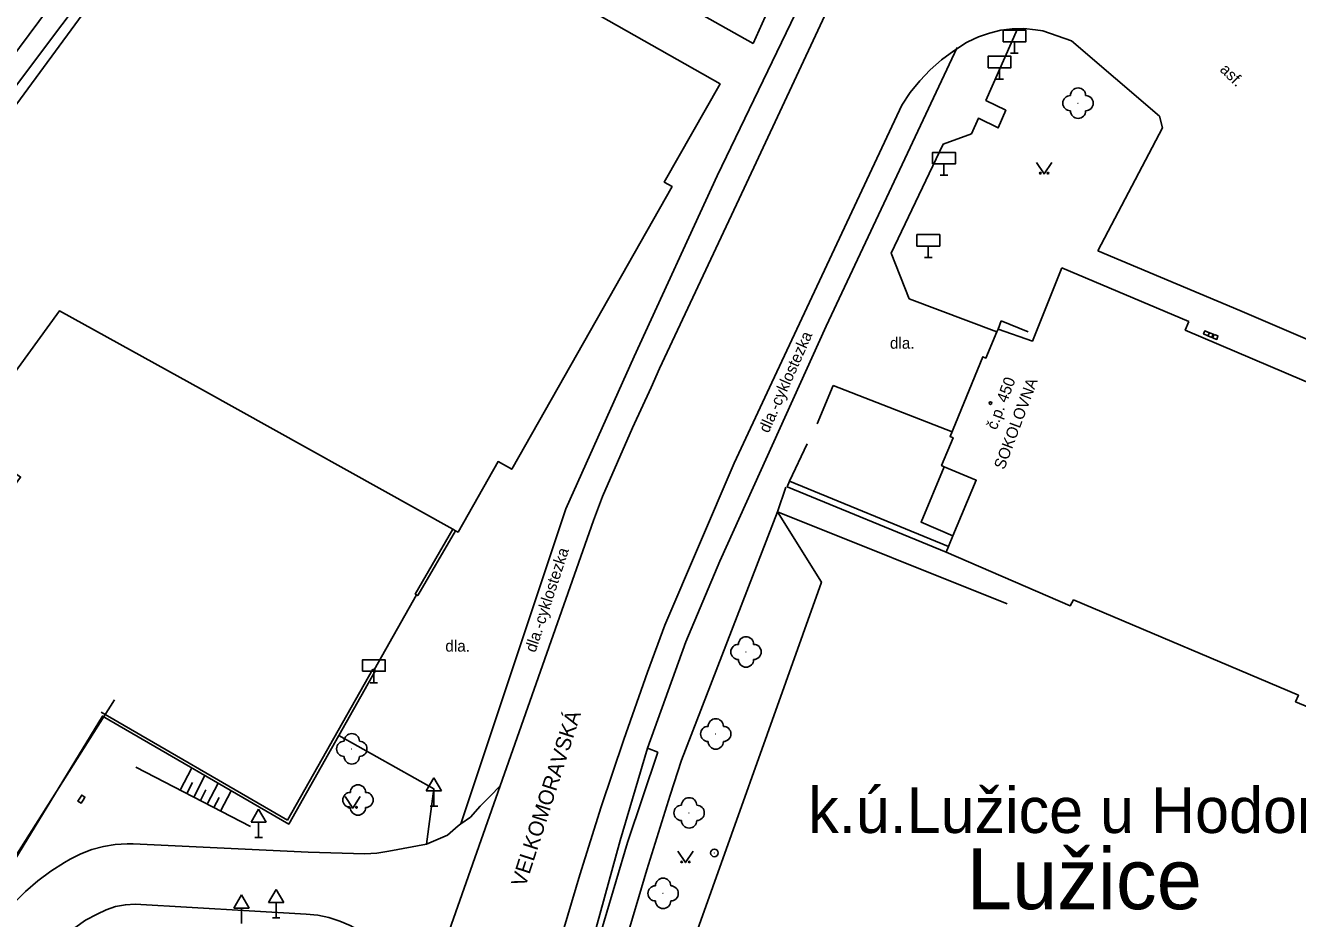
# Model space of a CAD drawing. Extents: x -577457 to -568404, y -1208466 to -1201387.
# Drawn here: x -568868 to -568784.4, y -1204034.9 to -1203976.2 of the extents above; entities that cross this region are included whole.
import ezdxf

# ---------------------------------------------------------------- set-up
doc = ezdxf.new("R2010")
doc.units = 0
for name, color, linetype in [('BUDOVY_MĚŘ', 7, 'Continuous'), ('BUDOVY_NEMĚŘ', 7, 'Continuous'), ('NÁZEV_K_Ú', 7, 'Continuous'), ('NÁZVY_SÍDEL_JEDNOTKY', 7, 'Continuous'), ('NÁZVY_ULIC_TOK_SMĚR', 7, 'Continuous'), ('OBVOD_PILÍŘE', 7, 'Continuous'), ('POMOC_POPIS', 7, 'Continuous'), ('ROZHRANÍ_PLOCH', 7, 'Continuous'), ('VÝŠKOPIS', 7, 'Continuous'), ('ZELEŇ', 7, 'Continuous'), ('ZN_BUDOV', 7, 'Continuous'), ('ZN_DOPLŇKOVÉ', 7, 'Continuous'), ('ZN_KULTUR', 7, 'Continuous'), ('Č_POPIS_ORIENT', 7, 'Continuous')]:
    doc.layers.add(name, color=color, linetype=linetype)

msp = doc.modelspace()

# ---------------------------------------------------------------- linework, layer by layer
at = {"layer": 'BUDOVY_MĚŘ'}
for points in [[(-568833, -1204000), (-568825.51, -1203986.8), (-568826.02, -1203986.51), (-568822.35, -1203980.05), (-568834.16, -1203973.35), (-568833.88, -1203972.85), (-568843.37, -1203967.47), (-568843.67, -1203967.99), (-568855.5, -1203961.28), (-568860.89, -1203970.87), (-568882.28, -1204000)], [(-568799.89, -1203992.15), (-568801.83, -1203996.96), (-568804.09, -1203996.18), (-568804.17, -1203996.36)], [(-568791.54, -1203995.67), (-568799.89, -1203992.15)], [(-568804.17, -1203996.36), (-568804.88, -1203998.08), (-568805.08, -1203997.99), (-568807.24, -1204003.23), (-568807.04, -1204003.31), (-568807.8, -1204005.14), (-568807.62, -1204005.22)], [(-568782.94, -1204000), (-568791.78, -1203996.23), (-568791.54, -1203995.67)], [(-568839.74, -1204009.42), (-568839.57, -1204009.51), (-568836.94, -1204004.88), (-568836.05, -1204005.38), (-568833, -1204000)], [(-568807.05, -1204009.75), (-568809.15, -1204008.87), (-568807.62, -1204005.22)], [(-568807.62, -1204005.22), (-568805.52, -1204006.1), (-568807.05, -1204009.75)], [(-568839.91, -1204009.32), (-568839.74, -1204009.42)], [(-568807.05, -1204009.75), (-568807.34, -1204010.45)], [(-568807.34, -1204010.45), (-568807.5, -1204010.83)]]:
    msp.add_lwpolyline(points, dxfattribs=at)
at = {"layer": 'BUDOVY_NEMĚŘ'}
for points in [[(-568886.5, -1204005.75), (-568874.62, -1204014.55), (-568868.32, -1204005.9), (-568871.85, -1204003.33), (-568865.76, -1203994.96), (-568856.37, -1204000.16), (-568839.91, -1204009.32)], [(-568807.5, -1204010.83), (-568799.35, -1204014.36), (-568799.12, -1204013.97), (-568784.35, -1204020.24), (-568784.53, -1204020.66), (-568778.77, -1204023.06), (-568775.02, -1204024.77)]]:
    msp.add_lwpolyline(points, dxfattribs=at)
at = {"layer": 'OBVOD_PILÍŘE'}
for points in [[(-568790.35, -1203996.35), (-568790.2, -1203996.41), (-568790.29, -1203996.62), (-568790.58, -1203996.49), (-568790.5, -1203996.29), (-568790.35, -1203996.35)], [(-568790.2, -1203996.41), (-568790.07, -1203996.46), (-568789.94, -1203996.5), (-568790.04, -1203996.72), (-568790.29, -1203996.62), (-568790.2, -1203996.41)], [(-568789.89, -1203996.52), (-568789.76, -1203996.57), (-568789.64, -1203996.62), (-568789.72, -1203996.85), (-568789.99, -1203996.74), (-568789.89, -1203996.52)], [(-568864.22, -1204027.13), (-568864.34, -1204027.33), (-568864.56, -1204027.2), (-568864.31, -1204026.8), (-568864.1, -1204026.93), (-568864.22, -1204027.13)]]:
    msp.add_lwpolyline(points, dxfattribs=at)
at = {"layer": 'ROZHRANÍ_PLOCH'}
for points in [[(-568889.88, -1204000), (-568884.16, -1203993.86), (-568874.9, -1203985.06), (-568869.69, -1203979.37), (-568865.23, -1203973.36), (-568854.37, -1203958.07)], [(-568815.84, -1203967.74), (-568820.19, -1203977.4)], [(-568814.09, -1203968.55), (-568822.54, -1203986.1)], [(-568820.19, -1203977.4), (-568834.47, -1203969.35)], [(-568820.77, -1203986.9), (-568812.5, -1203969.17)], [(-568887.18, -1204004.85), (-568861.33, -1203970.43)], [(-568802.8, -1203976.43), (-568803.15, -1203976.44), (-568803.91, -1203976.53), (-568804.66, -1203976.71), (-568805.38, -1203976.96), (-568806.07, -1203977.28), (-568806.16, -1203977.33), (-568807, -1203977.87), (-568807.8, -1203978.47), (-568808.54, -1203979.13), (-568809.23, -1203979.85), (-568809.86, -1203980.62), (-568810.42, -1203981.44), (-568819.1, -1204000)], [(-568802.8, -1203976.43), (-568804.89, -1203981.14), (-568803.58, -1203981.78), (-568804.07, -1203982.95), (-568805.38, -1203982.31), (-568805.84, -1203983.34), (-568807.69, -1203984.01), (-568811.11, -1203991.17), (-568809.92, -1203994.18), (-568804.17, -1203996.36)], [(-568797.52, -1203991.02), (-568793.27, -1203982.94), (-568793.48, -1203982.18), (-568799.25, -1203977.23), (-568801.14, -1203976.57), (-568801.62, -1203976.49), (-568802.39, -1203976.42), (-568802.8, -1203976.43)], [(-568806.77, -1203977.66), (-568815.38, -1203995.98)], [(-568822.54, -1203986.1), (-568828.01, -1203997.96)], [(-568820.77, -1203986.9), (-568826.33, -1203998.77)], [(-568797.52, -1203991.02), (-568788.19, -1203994.95)], [(-568776.39, -1204000), (-568788.19, -1203994.95)], [(-568815.38, -1203995.98), (-568822.37, -1204011.43)], [(-568803.89, -1203995.63), (-568804.09, -1203996.18)], [(-568803.89, -1203995.63), (-568802.11, -1203996.36)], [(-568832.49, -1204007.99), (-568828.01, -1203997.96)], [(-568826.33, -1203998.77), (-568826.89, -1204000)], [(-568826.89, -1204000), (-568828.1, -1204002.65)], [(-568819.1, -1204000), (-568821.43, -1204004.99)], [(-568828.1, -1204002.65), (-568830.08, -1204007.17)], [(-568821.43, -1204004.99), (-568825.98, -1204015.62)], [(-568830.08, -1204007.17), (-568830.68, -1204008.74)], [(-568832.49, -1204007.99), (-568839.39, -1204028.69)], [(-568836.81, -1204026.2), (-568830.68, -1204008.74)], [(-568824.9, -1204024.51), (-568818.58, -1204008.17)], [(-568818.58, -1204008.17), (-568803.49, -1204014.22)], [(-568822.37, -1204011.43), (-568824.61, -1204016.72)], [(-568825.98, -1204015.62), (-568827.13, -1204018.73)], [(-568827.12, -1204023.72), (-568824.61, -1204016.72)], [(-568827.13, -1204018.73), (-568828.68, -1204023.14)], [(-568847.41, -1204022.89), (-568841.17, -1204026.38), (-568841.64, -1204030.03)], [(-568828.68, -1204023.14), (-568830.16, -1204027.58)], [(-568828.92, -1204029.78), (-568827.12, -1204023.72)], [(-568826.44, -1204023.98), (-568828.44, -1204029.92)], [(-568827.12, -1204023.72), (-568826.44, -1204023.98)], [(-568825.64, -1204026.8), (-568824.9, -1204024.51)], [(-568836.81, -1204026.2), (-568842.24, -1204041.63)], [(-568837.47, -1204026.86), (-568836.81, -1204026.2)], [(-568838.12, -1204027.53), (-568837.47, -1204026.86)], [(-568827.17, -1204031.72), (-568825.64, -1204026.8)], [(-568838.75, -1204028.24), (-568838.12, -1204027.53)], [(-568830.16, -1204027.58), (-568831.57, -1204032.04)], [(-568840.27, -1204029.43), (-568839.57, -1204028.82)], [(-568839.57, -1204028.82), (-568839.39, -1204028.69)], [(-568839.39, -1204028.69), (-568838.75, -1204028.24)], [(-568841.64, -1204030.03), (-568840.27, -1204029.43)], [(-568831.77, -1204040.15), (-568828.92, -1204029.78)], [(-568865.06, -1204031.02), (-568864.36, -1204030.67)], [(-568864.36, -1204030.67), (-568863.64, -1204030.38)], [(-568863.64, -1204030.38), (-568862.88, -1204030.18)], [(-568862.88, -1204030.18), (-568862.11, -1204030.05)], [(-568862.11, -1204030.05), (-568861.33, -1204030)], [(-568861.33, -1204030), (-568860.92, -1204030.01)], [(-568860.92, -1204030.01), (-568849.42, -1204030.54)], [(-568849.42, -1204030.54), (-568845.7, -1204030.67)], [(-568845.7, -1204030.67), (-568844.91, -1204030.62)], [(-568844.91, -1204030.62), (-568844.12, -1204030.49)], [(-568844.12, -1204030.49), (-568841.64, -1204030.03)], [(-568828.44, -1204029.92), (-568831.51, -1204040.25)], [(-568866.34, -1204031.8), (-568865.44, -1204031.23)], [(-568865.44, -1204031.23), (-568865.06, -1204031.02)], [(-568867.19, -1204032.44), (-568866.34, -1204031.8)], [(-568831.57, -1204032.04), (-568832.9, -1204036.53)], [(-568828.63, -1204036.66), (-568827.17, -1204031.72)], [(-568868.75, -1204033.89), (-568868, -1204033.13)], [(-568868, -1204033.13), (-568867.19, -1204032.44)], [(-568844.53, -1204037.18), (-568845.73, -1204035.94), (-568846, -1204035.75), (-568846.66, -1204035.38), (-568847.35, -1204035.08), (-568848.06, -1204034.85), (-568848.8, -1204034.69), (-568849.55, -1204034.62), (-568860.79, -1204033.96), (-568861.44, -1204034.01), (-568862.09, -1204034.13), (-568862.71, -1204034.34), (-568863.3, -1204034.62), (-568864.06, -1204035.03), (-568864.76, -1204035.52), (-568865.42, -1204036.06), (-568866.03, -1204036.66), (-568866.13, -1204036.78), (-568875.67, -1204051.36)]]:
    msp.add_lwpolyline(points, dxfattribs=at)
at = {"layer": 'VÝŠKOPIS'}
for points in [[(-568860.75, -1204024.96), (-568853.22, -1204028.87)], [(-568857.84, -1204026.47), (-568857.08, -1204025.01)], [(-568856.95, -1204026.93), (-568856.21, -1204025.51)], [(-568857.4, -1204026.7), (-568857.02, -1204025.98)], [(-568856.51, -1204027.16), (-568856.14, -1204026.46)], [(-568856.06, -1204027.39), (-568855.35, -1204026.02)], [(-568855.18, -1204027.85), (-568854.48, -1204026.52)], [(-568855.62, -1204027.62), (-568855.27, -1204026.95)]]:
    msp.add_lwpolyline(points, dxfattribs=at)
at = {"layer": 'ZELEŇ'}
for centre in [(-568798.83, -1203981.32), (-568820.65, -1204017.39), (-568822.64, -1204022.78), (-568846.56, -1204023.76), (-568846.15, -1204027.12), (-568824.39, -1204027.97), (-568826.1, -1204033.26)]:
    msp.add_circle(centre, 0.0005, dxfattribs=at)
for centre, start, end in [((-568798.83, -1203980.82), 0, 179.99999), ((-568799.33, -1203981.32), 89.99999, 269.99999), ((-568798.33, -1203981.32), 270, 89.99999), ((-568798.83, -1203981.82), 179.99999, 359.99999), ((-568820.65, -1204016.89), 0, 179.99999), ((-568821.15, -1204017.39), 89.99999, 269.99999), ((-568820.15, -1204017.39), 270, 89.99999), ((-568820.65, -1204017.89), 179.99999, 359.99999), ((-568823.14, -1204022.78), 89.99999, 269.99999), ((-568822.64, -1204022.28), 0, 179.99999), ((-568822.14, -1204022.78), 270, 89.99999), ((-568846.56, -1204023.26), 0, 179.99999), ((-568847.06, -1204023.76), 89.99999, 269.99999), ((-568846.06, -1204023.76), 270, 89.99999), ((-568822.64, -1204023.28), 179.99999, 359.99999), ((-568846.56, -1204024.26), 179.99999, 359.99999), ((-568846.15, -1204026.62), 0, 179.99999), ((-568846.65, -1204027.12), 89.99999, 269.99999), ((-568845.65, -1204027.12), 270, 89.99999), ((-568824.39, -1204027.47), 0, 179.99999), ((-568846.15, -1204027.62), 179.99999, 359.99999), ((-568824.89, -1204027.97), 89.99999, 269.99999), ((-568823.89, -1204027.97), 270, 89.99999), ((-568824.39, -1204028.47), 179.99999, 359.99999), ((-568826.1, -1204032.76), 0, 179.99999), ((-568826.6, -1204033.26), 89.99999, 269.99999), ((-568825.6, -1204033.26), 270, 89.99999), ((-568826.1, -1204033.76), 179.99999, 359.99999)]:
    msp.add_arc(centre, 0.5, start, end, dxfattribs=at)
at = {"layer": 'ZN_BUDOV'}
msp.add_circle((-568804.59, -1204001.03), 0.0875, dxfattribs=at)
at = {"layer": 'ZN_DOPLŇKOVÉ'}
for p, q in [((-568803.26, -1203978.03), (-568802.76, -1203978.03)), ((-568803.01, -1203977.28), (-568803.01, -1203978.03)), ((-568803.99, -1203978.99), (-568803.99, -1203979.74)), ((-568804.24, -1203979.74), (-568803.74, -1203979.74)), ((-568807.64, -1203985.31), (-568807.64, -1203986.06)), ((-568807.89, -1203986.06), (-568807.39, -1203986.06)), ((-568808.67, -1203990.71), (-568808.67, -1203991.46)), ((-568808.92, -1203991.46), (-568808.42, -1203991.46)), ((-568845.11, -1204018.66), (-568845.11, -1204019.41)), ((-568845.36, -1204019.41), (-568844.86, -1204019.41)), ((-568841.16, -1204025.664), (-568841.66, -1204026.53)), ((-568841.16, -1204025.664), (-568840.66, -1204026.53)), ((-568841.66, -1204026.53), (-568840.66, -1204026.53)), ((-568841.16, -1204027.53), (-568841.16, -1204026.53)), ((-568852.68, -1204027.714), (-568853.18, -1204028.58)), ((-568852.68, -1204027.714), (-568852.18, -1204028.58)), ((-568841.41, -1204027.53), (-568840.91, -1204027.53)), ((-568853.18, -1204028.58), (-568852.18, -1204028.58)), ((-568852.68, -1204029.58), (-568852.68, -1204028.58)), ((-568852.93, -1204029.58), (-568852.43, -1204029.58)), ((-568851.53, -1204032.994), (-568852.03, -1204033.86)), ((-568851.53, -1204032.994), (-568851.03, -1204033.86)), ((-568853.8, -1204033.364), (-568854.3, -1204034.23)), ((-568853.8, -1204033.364), (-568853.3, -1204034.23)), ((-568852.03, -1204033.86), (-568851.03, -1204033.86)), ((-568851.53, -1204034.86), (-568851.53, -1204033.86)), ((-568854.3, -1204034.23), (-568853.3, -1204034.23)), ((-568853.8, -1204035.23), (-568853.8, -1204034.23)), ((-568851.78, -1204034.86), (-568851.28, -1204034.86))]:
    msp.add_line(p, q, dxfattribs=at)
for points in [[(-568803.76, -1203977.28), (-568802.26, -1203977.28), (-568802.26, -1203976.53), (-568803.76, -1203976.53)], [(-568804.74, -1203978.99), (-568803.24, -1203978.99), (-568803.24, -1203978.24), (-568804.74, -1203978.24)], [(-568808.39, -1203985.31), (-568806.89, -1203985.31), (-568806.89, -1203984.56), (-568808.39, -1203984.56)], [(-568809.42, -1203990.71), (-568807.92, -1203990.71), (-568807.92, -1203989.96), (-568809.42, -1203989.96)], [(-568845.86, -1204018.66), (-568844.36, -1204018.66), (-568844.36, -1204017.91), (-568845.86, -1204017.91)]]:
    msp.add_lwpolyline(points, close=True, dxfattribs=at)
for points in [[(-568814.93, -1203999.87), (-568815.98, -1204002.4)], [(-568807.11, -1204002.92), (-568814.93, -1203999.87)], [(-568816.64, -1204003.72), (-568817.79, -1204006.16)], [(-568807.34, -1204010.45), (-568817.79, -1204006.16), (-568817.94, -1204006.53), (-568807.5, -1204010.83)], [(-568818.03, -1204006.57), (-568818.58, -1204008.17)], [(-568818.58, -1204008.17), (-568815.69, -1204012.8), (-568825.17, -1204039.4), (-568826.75, -1204044), (-568829.98, -1204053.34), (-568833.3, -1204086.67), (-568830.62, -1204088.78)], [(-568842.31, -1204013.64), (-568842.39, -1204013.59), (-568839.91, -1204009.32)], [(-568839.74, -1204009.42), (-568842.22, -1204013.69), (-568842.31, -1204013.64)], [(-568845.09, -1204018.57), (-568842.31, -1204013.64)], [(-568850.78, -1204028.44), (-568845.18, -1204018.52)], [(-568847.41, -1204022.89), (-568845, -1204018.62), (-568845.09, -1204018.57)], [(-568845.18, -1204018.52), (-568845.09, -1204018.57)], [(-568872.78, -1204037.29), (-568862.16, -1204020.54)], [(-568863.02, -1204021.34), (-568850.78, -1204028.44)], [(-568872.61, -1204037.4), (-568862.95, -1204021.61), (-568850.7, -1204028.71), (-568847.41, -1204022.89)]]:
    msp.add_lwpolyline(points, dxfattribs=at)
for radius in [0.25, 0.0005]:
    msp.add_circle((-568822.731, -1204030.6), radius, dxfattribs=at)
at = {"layer": 'ZN_KULTUR'}
for points in [[(-568801.56, -1203985.22), (-568801.06, -1203985.97), (-568800.56, -1203985.22)], [(-568847, -1204026.9), (-568846.5, -1204027.65), (-568846, -1204026.9)], [(-568825.13, -1204030.49), (-568824.63, -1204031.24), (-568824.13, -1204030.49)]]:
    msp.add_lwpolyline(points, dxfattribs=at)
for centre in [(-568801.31, -1203985.92), (-568800.81, -1203985.92), (-568846.75, -1204027.6), (-568846.25, -1204027.6), (-568824.88, -1204031.19), (-568824.38, -1204031.19)]:
    msp.add_circle(centre, 0.05, dxfattribs=at)

# ---------------------------------------------------------------- texts
at = {"layer": 'NÁZEV_K_Ú'}
msp.add_text('k.ú.Lužice u Hodonína', height=3, dxfattribs=at).set_placement((-568816.56, -1204029.29))
at = {"layer": 'NÁZVY_SÍDEL_JEDNOTKY'}
msp.add_text('Lužice', height=4, dxfattribs=at).set_placement((-568806.15, -1204034.3))
at = {"layer": 'NÁZVY_ULIC_TOK_SMĚR'}
msp.add_text('VELKOMORAVSKÁ', height=1, rotation=72.22001, dxfattribs=at).set_placement((-568835.16, -1204032.9))
at = {"layer": 'POMOC_POPIS'}
for s, rotation, p in [('asf.', 315.74002, (-568789.56, -1203979.17)), ('dla.-cyklostezka', 66.03997, (-568819.17, -1204003.05)), ('SOKOLOVNA', 69.46999, (-568803.68, -1204005.45)), ('dla.-cyklostezka', 71.98, (-568834.49, -1204017.47))]:
    msp.add_text(s, height=0.75, rotation=rotation, dxfattribs=at).set_placement(p)
for p in [(-568811.19, -1203997.46), (-568840.41, -1204017.37)]:
    msp.add_text('dla.', height=0.75, dxfattribs=at).set_placement(p)
at = {"layer": 'Č_POPIS_ORIENT'}
msp.add_text('č.p. 450', height=0.75, rotation=69.25003, dxfattribs=at).set_placement((-568804.19, -1204002.84))

doc.saveas('drawing.dxf')
